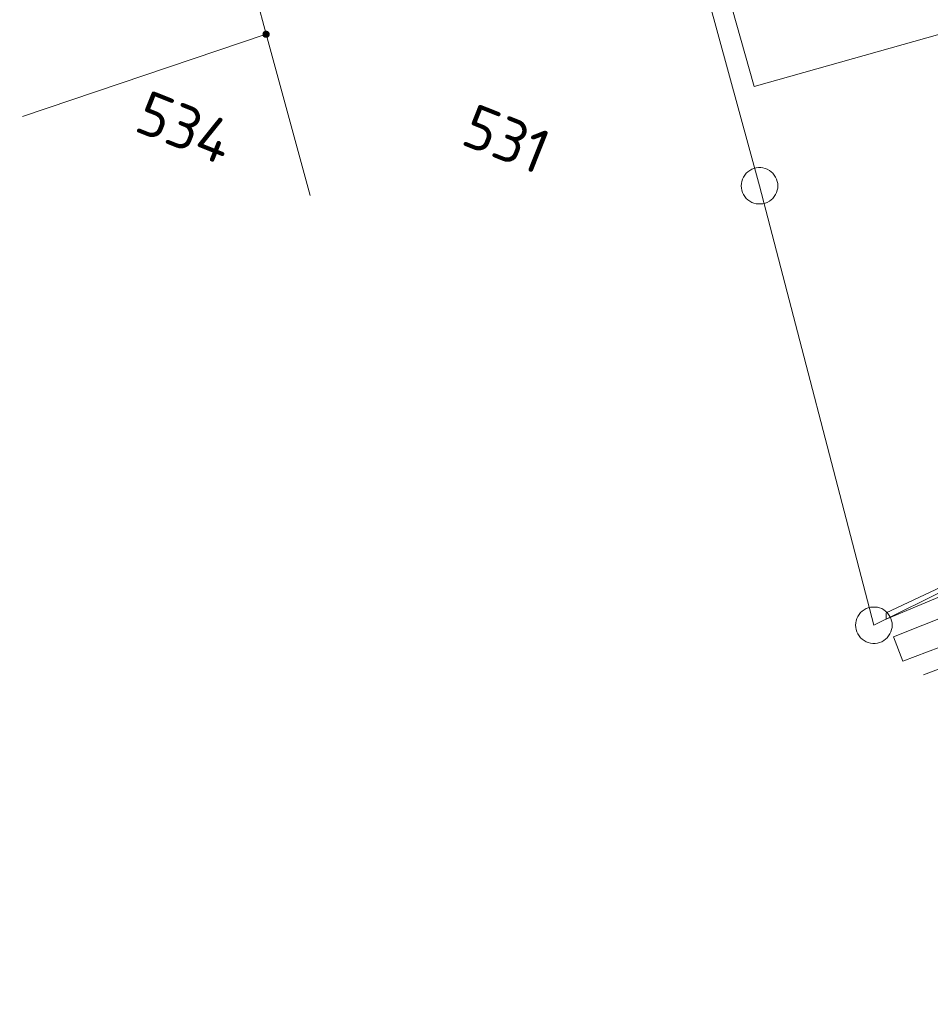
# Model space of a CAD drawing. Header units: metres. Extents: x 3425540 to 3446143, y 5432760 to 5444637.
# Tile 271 of 656: x 3440717 to 3440755, y 5438316 to 5438356. Entities that reach past the tile are written whole.
import ezdxf
from ezdxf.enums import TextEntityAlignment as Align

# ---------------------------------------------------------------- set-up
doc = ezdxf.new("R2010")
doc.units = ezdxf.units.M
for name, color, linetype, lineweight in [('B_Bestand', 9, 'Continuous', 18), ('B_Böschung', 9, 'Continuous', 18), ('B_Flurgrenzen', 9, 'Continuous', 18), ('B_Gleisachse', 9, 'Continuous', 25)]:
    doc.layers.add(name, color=color, linetype=linetype, lineweight=lineweight)
doc.styles.get("Standard").update_dxf_attribs({"font": 'isocpeur.ttf'})

msp = doc.modelspace()

# ---------------------------------------------------------------- linework, layer by layer
at = {"layer": 'B_Bestand'}
for points in [[(3440742.345, 5438371.209), (3440747.455, 5438353.119), (3440758.063, 5438356.116)], [(3440822.057, 5438356.628), (3440822.351, 5438356.144), (3440822.147, 5438354.876), (3440787.916, 5438341.662), (3440754.389, 5438329.025)]]:
    msp.add_lwpolyline(points, dxfattribs=at)
at = {"layer": 'B_Böschung'}
for p, q in [((3440765.614, 5438337.59), (3440752.86, 5438331.564)), ((3440765.932, 5438336.822), (3440752.86, 5438331.305)), ((3440753.157, 5438330.578), (3440766.335, 5438335.851)), ((3440753.545, 5438329.586), (3440766.84, 5438334.632)), ((3440752.86, 5438331.564), (3440752.86, 5438331.305)), ((3440753.545, 5438329.586), (3440753.157, 5438330.578))]:
    msp.add_line(p, q, dxfattribs=at)
at = {"layer": 'B_Flurgrenzen'}
for p, q in [((3440747.668, 5438349.056), (3440734.785, 5438396.015)), ((3440722.135, 5438375.225), (3440727.447, 5438355.264)), ((3440727.447, 5438355.264), (3440717.47, 5438351.894)), ((3440729.261, 5438348.653), (3440727.447, 5438355.264)), ((3440752.354, 5438331.057), (3440747.668, 5438349.056)), ((3440770.5, 5438340.029), (3440752.354, 5438331.057))]:
    msp.add_line(p, q, dxfattribs=at)
for points in [[(3440727.572, 5438355.264), (3440727.571, 5438355.28), (3440727.568, 5438355.295), (3440727.563, 5438355.31), (3440727.556, 5438355.324), (3440727.548, 5438355.338), (3440727.539, 5438355.35), (3440727.527, 5438355.36), (3440727.514, 5438355.369), (3440727.5, 5438355.377), (3440727.485, 5438355.383), (3440727.471, 5438355.387), (3440727.455, 5438355.389), (3440727.439, 5438355.389), (3440727.423, 5438355.387), (3440727.409, 5438355.383), (3440727.394, 5438355.377), (3440727.38, 5438355.369), (3440727.367, 5438355.36), (3440727.355, 5438355.35), (3440727.346, 5438355.338), (3440727.338, 5438355.324), (3440727.331, 5438355.31), (3440727.326, 5438355.295), (3440727.323, 5438355.28), (3440727.322, 5438355.264), (3440727.323, 5438355.248), (3440727.326, 5438355.233), (3440727.331, 5438355.218), (3440727.338, 5438355.204), (3440727.346, 5438355.19), (3440727.355, 5438355.178), (3440727.367, 5438355.168), (3440727.38, 5438355.159), (3440727.394, 5438355.151), (3440727.409, 5438355.145), (3440727.423, 5438355.141), (3440727.439, 5438355.139), (3440727.455, 5438355.139), (3440727.471, 5438355.141), (3440727.485, 5438355.145), (3440727.5, 5438355.151), (3440727.514, 5438355.159), (3440727.527, 5438355.168), (3440727.539, 5438355.178), (3440727.548, 5438355.19), (3440727.556, 5438355.204), (3440727.563, 5438355.218), (3440727.568, 5438355.233), (3440727.571, 5438355.248), (3440727.572, 5438355.264)], [(3440727.547, 5438355.264), (3440727.546, 5438355.278), (3440727.543, 5438355.292), (3440727.539, 5438355.304), (3440727.533, 5438355.317), (3440727.524, 5438355.329), (3440727.514, 5438355.339), (3440727.503, 5438355.348), (3440727.491, 5438355.355), (3440727.478, 5438355.359), (3440727.465, 5438355.362), (3440727.451, 5438355.364), (3440727.436, 5438355.363), (3440727.422, 5438355.361), (3440727.41, 5438355.358), (3440727.397, 5438355.351), (3440727.385, 5438355.343), (3440727.375, 5438355.334), (3440727.365, 5438355.323), (3440727.358, 5438355.311), (3440727.353, 5438355.298), (3440727.349, 5438355.285), (3440727.347, 5438355.271), (3440727.347, 5438355.257), (3440727.349, 5438355.243), (3440727.353, 5438355.23), (3440727.358, 5438355.217), (3440727.365, 5438355.205), (3440727.375, 5438355.194), (3440727.385, 5438355.185), (3440727.397, 5438355.177), (3440727.41, 5438355.17), (3440727.422, 5438355.167), (3440727.436, 5438355.165), (3440727.451, 5438355.164), (3440727.465, 5438355.166), (3440727.478, 5438355.169), (3440727.491, 5438355.173), (3440727.503, 5438355.18), (3440727.514, 5438355.189), (3440727.524, 5438355.199), (3440727.533, 5438355.211), (3440727.539, 5438355.224), (3440727.543, 5438355.236), (3440727.546, 5438355.25), (3440727.547, 5438355.264)], [(3440727.523, 5438355.264), (3440727.522, 5438355.276), (3440727.519, 5438355.288), (3440727.514, 5438355.299), (3440727.508, 5438355.309), (3440727.499, 5438355.319), (3440727.49, 5438355.326), (3440727.479, 5438355.333), (3440727.468, 5438355.337), (3440727.456, 5438355.339), (3440727.444, 5438355.34), (3440727.432, 5438355.338), (3440727.42, 5438355.335), (3440727.41, 5438355.33), (3440727.399, 5438355.323), (3440727.39, 5438355.314), (3440727.383, 5438355.304), (3440727.377, 5438355.294), (3440727.373, 5438355.282), (3440727.371, 5438355.27), (3440727.371, 5438355.258), (3440727.373, 5438355.246), (3440727.377, 5438355.234), (3440727.383, 5438355.224), (3440727.39, 5438355.214), (3440727.399, 5438355.205), (3440727.409, 5438355.198), (3440727.42, 5438355.193), (3440727.432, 5438355.19), (3440727.444, 5438355.188), (3440727.456, 5438355.189), (3440727.468, 5438355.191), (3440727.479, 5438355.195), (3440727.49, 5438355.202), (3440727.499, 5438355.209), (3440727.508, 5438355.219), (3440727.514, 5438355.229), (3440727.519, 5438355.24), (3440727.522, 5438355.252), (3440727.523, 5438355.264)], [(3440727.498, 5438355.264), (3440727.497, 5438355.274), (3440727.494, 5438355.284), (3440727.489, 5438355.293), (3440727.483, 5438355.3), (3440727.476, 5438355.306), (3440727.467, 5438355.311), (3440727.457, 5438355.314), (3440727.447, 5438355.315), (3440727.437, 5438355.314), (3440727.427, 5438355.311), (3440727.418, 5438355.306), (3440727.411, 5438355.3), (3440727.405, 5438355.293), (3440727.4, 5438355.284), (3440727.397, 5438355.274), (3440727.396, 5438355.264), (3440727.397, 5438355.254), (3440727.4, 5438355.244), (3440727.405, 5438355.235), (3440727.411, 5438355.228), (3440727.418, 5438355.222), (3440727.427, 5438355.217), (3440727.437, 5438355.214), (3440727.447, 5438355.213), (3440727.457, 5438355.214), (3440727.467, 5438355.217), (3440727.476, 5438355.222), (3440727.483, 5438355.228), (3440727.489, 5438355.235), (3440727.494, 5438355.244), (3440727.497, 5438355.254), (3440727.498, 5438355.264)], [(3440727.474, 5438355.264), (3440727.473, 5438355.271), (3440727.47, 5438355.278), (3440727.465, 5438355.284), (3440727.459, 5438355.288), (3440727.452, 5438355.29), (3440727.445, 5438355.291), (3440727.438, 5438355.289), (3440727.431, 5438355.286), (3440727.426, 5438355.281), (3440727.422, 5438355.275), (3440727.42, 5438355.268), (3440727.42, 5438355.26), (3440727.422, 5438355.253), (3440727.426, 5438355.247), (3440727.431, 5438355.242), (3440727.438, 5438355.239), (3440727.445, 5438355.237), (3440727.452, 5438355.238), (3440727.459, 5438355.24), (3440727.465, 5438355.244), (3440727.47, 5438355.25), (3440727.473, 5438355.257), (3440727.474, 5438355.264)], [(3440748.418, 5438349.056), (3440748.412, 5438349.15), (3440748.394, 5438349.239), (3440748.365, 5438349.334), (3440748.324, 5438349.416), (3440748.27, 5438349.493), (3440748.211, 5438349.57), (3440748.146, 5438349.635), (3440748.07, 5438349.688), (3440747.987, 5438349.735), (3440747.898, 5438349.765), (3440747.81, 5438349.788), (3440747.715, 5438349.8), (3440747.621, 5438349.8), (3440747.526, 5438349.788), (3440747.438, 5438349.765), (3440747.349, 5438349.735), (3440747.266, 5438349.688), (3440747.19, 5438349.635), (3440747.125, 5438349.57), (3440747.066, 5438349.493), (3440747.012, 5438349.416), (3440746.971, 5438349.334), (3440746.942, 5438349.239), (3440746.924, 5438349.15), (3440746.918, 5438349.056), (3440746.924, 5438348.962), (3440746.942, 5438348.873), (3440746.971, 5438348.778), (3440747.012, 5438348.696), (3440747.066, 5438348.619), (3440747.125, 5438348.542), (3440747.19, 5438348.477), (3440747.266, 5438348.424), (3440747.349, 5438348.377), (3440747.438, 5438348.347), (3440747.526, 5438348.324), (3440747.621, 5438348.312), (3440747.715, 5438348.312), (3440747.81, 5438348.324), (3440747.898, 5438348.347), (3440747.987, 5438348.377), (3440748.07, 5438348.424), (3440748.146, 5438348.477), (3440748.211, 5438348.542), (3440748.27, 5438348.619), (3440748.324, 5438348.696), (3440748.365, 5438348.778), (3440748.394, 5438348.873), (3440748.412, 5438348.962), (3440748.418, 5438349.056)], [(3440753.104, 5438331.057), (3440753.098, 5438331.151), (3440753.08, 5438331.24), (3440753.051, 5438331.335), (3440753.01, 5438331.417), (3440752.956, 5438331.494), (3440752.897, 5438331.571), (3440752.832, 5438331.636), (3440752.756, 5438331.689), (3440752.673, 5438331.736), (3440752.584, 5438331.766), (3440752.496, 5438331.789), (3440752.401, 5438331.801), (3440752.307, 5438331.801), (3440752.212, 5438331.789), (3440752.124, 5438331.766), (3440752.035, 5438331.736), (3440751.952, 5438331.689), (3440751.876, 5438331.636), (3440751.811, 5438331.571), (3440751.752, 5438331.494), (3440751.698, 5438331.417), (3440751.657, 5438331.335), (3440751.628, 5438331.24), (3440751.61, 5438331.151), (3440751.604, 5438331.057), (3440751.61, 5438330.963), (3440751.628, 5438330.874), (3440751.657, 5438330.779), (3440751.698, 5438330.697), (3440751.752, 5438330.62), (3440751.811, 5438330.543), (3440751.876, 5438330.478), (3440751.952, 5438330.425), (3440752.035, 5438330.378), (3440752.124, 5438330.348), (3440752.212, 5438330.325), (3440752.307, 5438330.313), (3440752.401, 5438330.313), (3440752.496, 5438330.325), (3440752.584, 5438330.348), (3440752.673, 5438330.378), (3440752.756, 5438330.425), (3440752.832, 5438330.478), (3440752.897, 5438330.543), (3440752.956, 5438330.62), (3440753.01, 5438330.697), (3440753.051, 5438330.779), (3440753.08, 5438330.874), (3440753.098, 5438330.963), (3440753.104, 5438331.057)]]:
    msp.add_lwpolyline(points, dxfattribs=at)
at = {"layer": 'B_Gleisachse'}
msp.add_arc((3441179.11, 5438841.029), 588.01, 210.367653, 243.341249, dxfattribs=at)

# ---------------------------------------------------------------- texts
at = {"layer": 'B_Flurgrenzen'}
for s, p in [('534', (3440724.131, 5438351.449)), ('531', (3440737.305, 5438350.984))]:
    msp.add_text(s, height=1.8, rotation=338.3099, dxfattribs=at).set_placement(p, align=Align.MIDDLE)

doc.saveas('drawing.dxf')
